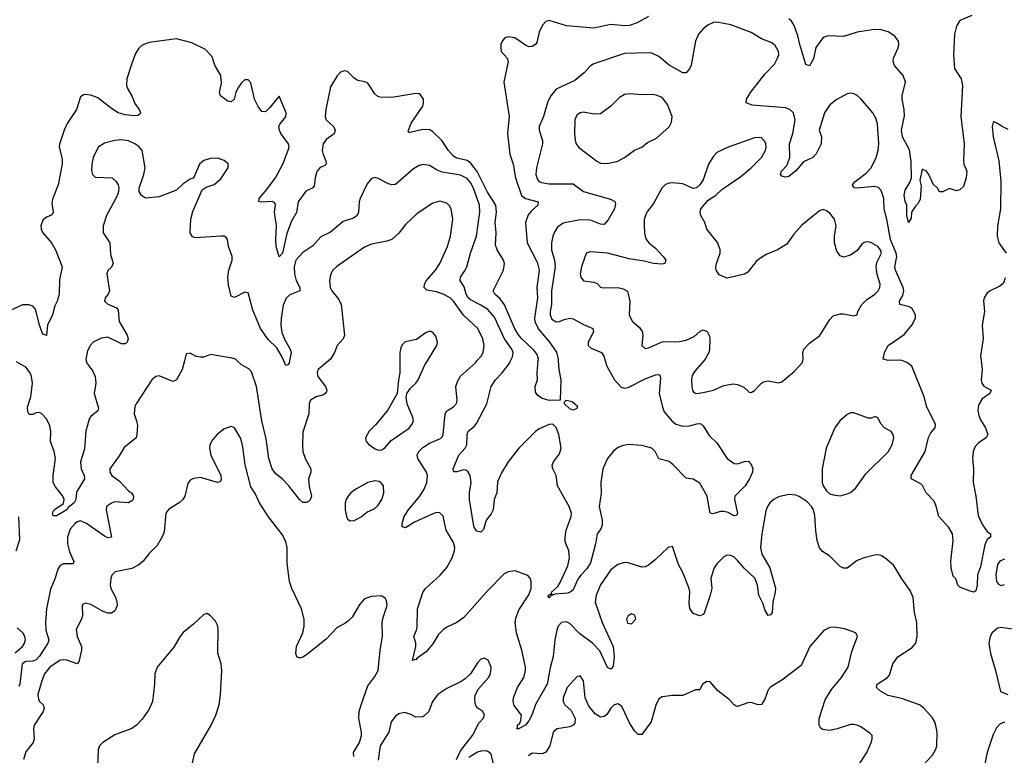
# Model space of a CAD drawing. Header units: inches. Extents: x 1771504 to 1971212, y 471788 to 643615.
# Tile 381 of 587: x 1871934 to 1877689, y 587694 to 591995. Entities that reach past the tile are written whole.
import ezdxf

# ---------------------------------------------------------------- set-up
doc = ezdxf.new("R2010")
doc.units = ezdxf.units.IN
doc.header["$MEASUREMENT"] = 0
doc.layers.add('B8578', color=7, linetype='Continuous')
doc.layers.add('B8579', color=7, linetype='Continuous')

msp = doc.modelspace()

# ---------------------------------------------------------------- linework, layer by layer
at = {"layer": 'B8578', "color": 5}
for points, elevation in [([(1872323.2, 590000), (1872326.8, 589986.8), (1872361.3, 589941.3), (1872376.1, 589910), (1872379.8, 589870), (1872370.2, 589810), (1872395, 589725), (1872390.8, 589709.2), (1872350, 589674.8), (1872340.2, 589659.8), (1872321.5, 589590), (1872313.5, 589486.5), (1872290.2, 589409.8), (1872292.5, 589370), (1872310.2, 589330), (1872313.7, 589310), (1872266.1, 589233.9), (1872261.8, 589190), (1872252.9, 589170), (1872216.8, 589143.2), (1872210, 589129.1), (1872150, 589094), (1872130, 589095.3), (1872126.6, 589110), (1872135.1, 589130), (1872190, 589167.3), (1872193.3, 589190), (1872186, 589210), (1872143.8, 589263.8), (1872129.8, 589289.8), (1872129.8, 589330), (1872143.6, 589430), (1872135.8, 589470), (1872114.4, 589530), (1872116.4, 589590), (1872110, 589620.7), (1872090, 589661.6), (1872063.7, 589690), (1872050, 589698), (1872030, 589696.3), (1872010, 589687.6), (1871990, 589687), (1871982.2, 589702.3), (1871979.7, 589730), (1871999.1, 589790), (1872008.9, 589870), (1872002.8, 589910), (1871994.6, 589930), (1871970, 589963.1), (1871915.9, 589995.9)], 340), ([(1872897.1, 590000), (1872883.7, 589950), (1872850, 589889.2), (1872830, 589879.5), (1872750, 589912.6), (1872730, 589909.6), (1872706.4, 589890), (1872614, 589750), (1872607.1, 589732.9), (1872602.4, 589690), (1872617.1, 589650), (1872622, 589622), (1872619.5, 589570), (1872614, 589550), (1872545, 589495), (1872515.3, 589444.7), (1872460.8, 589370), (1872460.3, 589350), (1872471.8, 589330), (1872516.8, 589296.8), (1872570, 589241.5), (1872586.7, 589230), (1872600.3, 589210), (1872596.5, 589190), (1872590, 589181.6), (1872570, 589171.3), (1872490, 589177.4), (1872470, 589169.6), (1872442, 589150), (1872440.3, 589130), (1872470, 588969.5), (1872450, 588965.3), (1872430, 588974.8), (1872324, 589050), (1872290, 589064.8), (1872270, 589059.3), (1872257.4, 589050), (1872230, 589016.9), (1872214.5, 588970), (1872214.4, 588930), (1872224.8, 588884.8), (1872250, 588828), (1872246, 588814), (1872190, 588813.8), (1872170, 588804.2), (1872156.5, 588783.5), (1872140.5, 588730), (1872113.8, 588666.2), (1872091, 588551), (1872084.6, 588475.4), (1872087.1, 588427.1), (1872105.4, 588370), (1872099.3, 588350), (1872050, 588274.4), (1872030, 588252.4), (1872010, 588244.4), (1871970, 588243.1), (1871947.9, 588230), (1871935.6, 588110), (1871930, 588096)], 360), ([(1873739.5, 590000), (1873679.6, 589950), (1873672.6, 589930), (1873676.1, 589910), (1873721.2, 589850), (1873729, 589830), (1873726.3, 589813.7), (1873710, 589801.5), (1873667.3, 589790), (1873634.9, 589770), (1873627, 589750), (1873623.6, 589690), (1873590, 589584), (1873586.3, 589506.3), (1873590.1, 589470.1), (1873605, 589425), (1873635.8, 589370), (1873635.2, 589350), (1873622.3, 589310), (1873626.6, 589266.6), (1873639.3, 589210), (1873632.7, 589187.3), (1873621.4, 589178.6), (1873610, 589173.2), (1873590, 589172.7), (1873570, 589189.3), (1873507, 589270), (1873469.7, 589309.7), (1873430, 589342), (1873409.7, 589370), (1873390, 589429), (1873374.4, 589545.6), (1873349.9, 589650), (1873317.7, 589850), (1873290, 589937.2), (1873274.3, 589954.3), (1873230, 589976.9), (1873206, 590000)], 360), ([(1873512.1, 590000), (1873510, 589988), (1873502, 589978), (1873490, 589973.2), (1873477.9, 590000)], 340), ([(1874156.7, 590000), (1874157.1, 589930), (1874148.5, 589890), (1874140.7, 589810), (1874083.8, 589710), (1874014.1, 589625.9), (1873976.3, 589590), (1873956.3, 589550), (1873958.8, 589530), (1873973.2, 589513.2), (1874008.3, 589488.3), (1874030, 589478.8), (1874050, 589480.7), (1874070, 589494), (1874105.7, 589534.3), (1874210, 589607.6), (1874230, 589634.8), (1874235.1, 589650), (1874232.4, 589670), (1874199.7, 589750), (1874193.8, 589786.2), (1874196.2, 589810), (1874218.3, 589841.7), (1874250, 589870.6), (1874263.6, 589890), (1874302.8, 589977.2), (1874317, 590000)], 380), ([(1877227.6, 587650), (1877270, 587695.3), (1877289.8, 587730), (1877295.8, 587750), (1877297.7, 587830), (1877290, 587868.7), (1877284.2, 587890), (1877270, 587914), (1877218.7, 587970), (1877194, 587990), (1877087.6, 588027.6), (1877010, 588045.1), (1876965.1, 588070), (1876942.9, 588090), (1876947, 588110), (1877007.3, 588150), (1877017.6, 588162.4), (1877037.6, 588230), (1877067.8, 588270), (1877150, 588324), (1877172.2, 588350), (1877181, 588390), (1877177.7, 588470), (1877165.4, 588530), (1877156.4, 588616.4), (1877138.8, 588658.8), (1877090, 588726.6), (1877043.5, 588803.5), (1877001.3, 588841.3), (1876970, 588862), (1876950, 588867), (1876930, 588864.5), (1876870.5, 588849.5), (1876830, 588832.7), (1876770.5, 588789.5), (1876750, 588789.3), (1876730, 588799), (1876670, 588859), (1876626, 588886), (1876610, 588908), (1876596, 588950), (1876587.3, 589007.3), (1876582.7, 589097.3), (1876575.1, 589130), (1876562.6, 589150), (1876536.5, 589176.5), (1876490, 589207.3), (1876470, 589215.1), (1876430, 589219.3), (1876370, 589205.7), (1876341.6, 589190), (1876319.5, 589170), (1876305.3, 589150), (1876295.8, 589124.2), (1876271.4, 588990), (1876264.8, 588910), (1876273, 588870), (1876319.2, 588790), (1876351.2, 588671.2), (1876351, 588649), (1876336.9, 588590), (1876331.6, 588528.5), (1876323.5, 588516.5), (1876310, 588512.7), (1876290, 588544.5), (1876279.3, 588579.3), (1876255.5, 588630), (1876247.5, 588690), (1876231.6, 588730), (1876168.8, 588788.8), (1876130, 588834), (1876110, 588852), (1876090, 588862.3), (1876070, 588864.1), (1876050, 588854.8), (1876010, 588814.6), (1875993.2, 588790), (1875974.6, 588730), (1875980.2, 588670), (1875971, 588630), (1875935, 588525), (1875930, 588517), (1875910, 588509.7), (1875870, 588524.5), (1875852.1, 588552.1), (1875846.8, 588586.8), (1875851.6, 588650), (1875847.9, 588670), (1875810, 588762.7), (1875785.6, 588810), (1875750, 588914.5), (1875724.9, 588910), (1875650, 588839.3), (1875610, 588806), (1875590, 588796), (1875570, 588794.5), (1875490, 588819.1), (1875470, 588821), (1875430, 588809.8), (1875390, 588779.1), (1875330, 588690.9), (1875303.9, 588630), (1875297.8, 588590), (1875339, 588470), (1875402.2, 588330), (1875409.4, 588270.6), (1875403.1, 588216.9), (1875396.7, 588203.3), (1875390, 588198.4), (1875370, 588208.2), (1875324.6, 588304.6), (1875282.2, 588350), (1875205.9, 588405.9), (1875150, 588465), (1875130, 588474.6), (1875101.3, 588470), (1875082.6, 588450), (1875073.7, 588426.3), (1875062.5, 588370), (1875052.2, 588272.2), (1875034.3, 588205.7), (1875018.1, 588110), (1874948.6, 587991.4), (1874927.2, 587930), (1874910, 587895.6), (1874890, 587871.3), (1874850, 587848.7), (1874838, 587850), (1874844.7, 587855.3), (1874844.2, 587870), (1874857.1, 587882.9), (1874862.8, 587897.2), (1874866.5, 587930), (1874825.2, 587985.2), (1874818.6, 588010), (1874821.5, 588030), (1874843.7, 588090), (1874880.9, 588150), (1874891, 588190), (1874890.4, 588210), (1874868.6, 588310), (1874837.7, 588410), (1874830.4, 588470), (1874837.1, 588502.9), (1874853.4, 588546.6), (1874910, 588632.2), (1874924.2, 588670), (1874924.7, 588710), (1874917, 588730), (1874905.1, 588745.1), (1874830, 588772.3), (1874790, 588767), (1874765.1, 588754.9), (1874670, 588658), (1874530, 588501.1), (1874490, 588471.5), (1874430, 588442.9), (1874410, 588427.8), (1874380.9, 588399.1), (1874350, 588345.4), (1874310, 588298.5), (1874257.3, 588262.7), (1874250, 588253.2), (1874244.7, 588255.3), (1874229.7, 588249.7), (1874249.7, 588330), (1874249.7, 588350), (1874237.6, 588390), (1874254.2, 588425.8), (1874257, 588443), (1874260.3, 588550), (1874290, 588645.5), (1874306.6, 588670), (1874391.9, 588748.1), (1874430, 588792), (1874462.8, 588850), (1874476.3, 588890), (1874477.7, 588910), (1874470, 588938), (1874426.6, 589010), (1874410, 589092.3), (1874390, 589113), (1874370, 589113.3), (1874350, 589106.4), (1874242, 589058), (1874190, 589025.4), (1874169.8, 589029.8), (1874168.8, 589050), (1874180.7, 589090), (1874207.3, 589130), (1874273.7, 589210), (1874297.6, 589250), (1874314, 589290), (1874317.3, 589330), (1874312.1, 589350), (1874260.8, 589430), (1874258.4, 589450), (1874267.9, 589470), (1874290, 589494.2), (1874330, 589519.4), (1874393.3, 589546.7), (1874403.1, 589556.9), (1874409.8, 589570.2), (1874420.3, 589690), (1874431.4, 589708.6), (1874469, 589731), (1874487.7, 589752.3), (1874491.8, 589770), (1874484.2, 589850), (1874495.9, 589884.1), (1874510, 589910.3), (1874597.7, 589990), (1874606.7, 590000)], 360), ([(1875356.4, 590000), (1875365.2, 589970), (1875410.2, 589890), (1875450, 589847.2), (1875470, 589840.7), (1875490, 589844.7), (1875590, 589895.8), (1875650, 589918.5), (1875670, 589921.6), (1875676.3, 589916.3), (1875679.1, 589899.1), (1875672.6, 589810), (1875691.1, 589730), (1875702, 589702), (1875745.2, 589650), (1875770.1, 589630.1), (1875810, 589619.8), (1875850, 589621.6), (1875893, 589633), (1875910, 589634.4), (1875919.3, 589630), (1875930, 589620.4), (1875964.2, 589564.2), (1876010, 589522), (1876070, 589428.9), (1876110, 589400.7), (1876130, 589399.3), (1876170, 589413.2), (1876193.6, 589413.6), (1876212.7, 589390), (1876219.3, 589370), (1876218, 589350), (1876200.7, 589310), (1876174.2, 589270), (1876115, 589210), (1876111.8, 589190), (1876130.1, 589110), (1876124, 589096), (1876110, 589094.7), (1876074.8, 589114.8), (1876050, 589120.6), (1876030, 589120.3), (1875985.4, 589105.4), (1875969.7, 589109.7), (1875952.2, 589210), (1875910, 589286), (1875870, 589309.5), (1875830, 589315.1), (1875753.5, 589393.5), (1875730, 589411.9), (1875670, 589428.5), (1875648, 589470), (1875629.9, 589489.9), (1875570, 589505.6), (1875490, 589510.9), (1875455.2, 589504.8), (1875427.7, 589492.3), (1875402.9, 589470), (1875370.6, 589430), (1875342.9, 589370), (1875330.6, 589290), (1875333, 589227), (1875322.2, 589150), (1875339.4, 589070), (1875339.8, 589040.2), (1875330, 589014), (1875310, 588989.3), (1875299.3, 588930), (1875270, 588820.5), (1875250, 588784.6), (1875215.3, 588750), (1875196.3, 588723.7), (1875170, 588662.9), (1875152.3, 588647.7), (1875137.5, 588642.5), (1875063, 588637), (1875034.9, 588625.1), (1875030, 588615.3), (1875023.7, 588623.7), (1875024.5, 588630), (1875038, 588638), (1875047.3, 588632.7), (1875042, 588642), (1875045.1, 588650), (1875078.9, 588681.1), (1875094.3, 588705.7), (1875138.4, 588801.6), (1875148.7, 588850), (1875143.1, 588890), (1875123.4, 588943.4), (1875122, 588970), (1875127.8, 589010), (1875156.9, 589090), (1875159, 589110), (1875145.1, 589150), (1875076.8, 589270), (1875069.8, 589330), (1875050.9, 589370), (1875047.4, 589390), (1875055, 589410), (1875090, 589456.4), (1875098.5, 589490), (1875086.2, 589570), (1875070, 589612), (1875050, 589629.6), (1875030, 589628), (1874970, 589603.5), (1874950, 589588.6), (1874851.3, 589490), (1874790.2, 589410), (1874750, 589346), (1874727.3, 589292.7), (1874723.2, 589230), (1874707.1, 589190), (1874701.1, 589130), (1874690, 589107), (1874661.6, 589070), (1874644.7, 589015.3), (1874630, 588999.5), (1874605.6, 589005.6), (1874590, 589029.3), (1874585.8, 589045.8), (1874562.9, 589190), (1874563.9, 589230), (1874573, 589290), (1874566.9, 589330), (1874553.8, 589353.8), (1874541, 589361), (1874530, 589364.1), (1874490, 589351.3), (1874472.3, 589352.3), (1874470, 589358), (1874468.6, 589370), (1874500.7, 589450), (1874537.4, 589490), (1874547.7, 589510), (1874549.9, 589570), (1874555, 589590), (1874590, 589616.5), (1874604.7, 589635.3), (1874664.4, 589750), (1874690.9, 589850), (1874715.3, 589890), (1874754.4, 589930), (1874799.4, 589990), (1874803.8, 590000)], 340), ([(1875082, 590000), (1875084.9, 589950), (1875098, 589890), (1875094, 589770), (1875029.1, 589769.1), (1874983.3, 589783.3), (1874960.1, 589800.1), (1874950, 589818), (1874948, 589850), (1874961.6, 589890), (1874958, 589930), (1874965.2, 590000)], 320), ([(1875932.3, 590000), (1875880.1, 589939.9), (1875865.8, 589914.2), (1875860.8, 589890), (1875862, 589850), (1875866.6, 589826.6), (1875875.1, 589815.1), (1875890.3, 589810.3), (1875930, 589815.4), (1875989.9, 589830.1), (1876050, 589857.1), (1876105.5, 589865.5), (1876130, 589861.6), (1876167.5, 589847.5), (1876198, 589818), (1876210, 589816), (1876230, 589827.3), (1876269.5, 589870.5), (1876282, 589878), (1876310, 589883), (1876370, 589872.9), (1876390, 589879), (1876461.7, 589938.3), (1876508.5, 589990), (1876511.1, 590000)], 360), ([(1877553.8, 590000), (1877559.8, 589950), (1877554, 589890), (1877557.6, 589870), (1877570, 589851.8), (1877613.4, 589830), (1877604, 589810), (1877560.4, 589779.6), (1877538.9, 589741), (1877535.3, 589710), (1877540.8, 589680.8), (1877550, 589656.4), (1877579.5, 589610), (1877592.2, 589570), (1877583, 589550), (1877538.1, 589521.9), (1877519.8, 589500.2), (1877507.1, 589470), (1877503.8, 589430), (1877510.2, 589370.2), (1877507.5, 589290), (1877523.1, 589210), (1877537.5, 589097.5), (1877562.1, 589042.1), (1877590, 589003.7), (1877608.2, 588990), (1877608, 588970), (1877590, 588956.9), (1877575.3, 588924.7), (1877550, 588797), (1877532.9, 588750), (1877531.4, 588688.6), (1877523.6, 588656.4), (1877511.3, 588648.7), (1877490, 588653.2), (1877430, 588678), (1877418, 588690), (1877405.6, 588725.6), (1877390, 588742), (1877378.7, 588790), (1877376.3, 588830), (1877389.8, 588950), (1877386.3, 588990), (1877365.8, 589025.8), (1877307.2, 589090), (1877291.7, 589151.7), (1877279.9, 589179.9), (1877233.2, 589230), (1877211.1, 589271.1), (1877201.1, 589281), (1877145.1, 589310), (1877145.3, 589330), (1877150, 589339.3), (1877227.2, 589470), (1877246.6, 589553.4), (1877260, 589580), (1877284.7, 589610), (1877288, 589630), (1877237.2, 589730), (1877220.8, 589790), (1877148.3, 589970), (1877123.6, 589990), (1877096.4, 590000)], 340), ([(1873886.8, 587686.8), (1873884.5, 587710), (1873919.8, 587770), (1873931.1, 587810), (1873932.8, 587830), (1873917.2, 587910), (1873919.3, 587950), (1873929.8, 587989.8), (1873970, 588101.6), (1874010, 588154.9), (1874029.8, 588190.2), (1874040.6, 588310), (1874055.3, 588390), (1874053.8, 588470), (1874059.3, 588500.7), (1874083, 588570), (1874078, 588598), (1874070, 588612.7), (1874047.3, 588627.3), (1873990, 588623.6), (1873950.3, 588609.7), (1873922, 588578), (1873878.4, 588501.6), (1873857.5, 588482.5), (1873834.9, 588465.1), (1873790, 588441.2), (1873726.5, 588373.5), (1873610, 588281.3), (1873590, 588267.8), (1873570, 588262.9), (1873554, 588270), (1873547.3, 588290), (1873551.5, 588330), (1873589.8, 588410), (1873597.7, 588450), (1873597.4, 588490), (1873582, 588550), (1873525.1, 588670), (1873511.2, 588710), (1873497.8, 588817.8), (1873497.2, 588910), (1873490, 588942), (1873470, 588984.4), (1873389.4, 589089.4), (1873335.5, 589170), (1873310, 589225.6), (1873285, 589265), (1873252.5, 589392.5), (1873238.9, 589498.9), (1873227, 589547), (1873190, 589609.6), (1873170, 589617.4), (1873130, 589603.6), (1873088.7, 589570), (1873060.2, 589539.8), (1873044.9, 589510), (1873042.8, 589490), (1873051.5, 589450), (1873110.4, 589330), (1873112.5, 589307.5), (1873106.8, 589293.2), (1873090, 589289.5), (1872990, 589318.4), (1872950, 589312.3), (1872930, 589302.7), (1872916.4, 589283.6), (1872899.1, 589210), (1872888, 589190), (1872865.5, 589170), (1872806, 589134), (1872789.1, 589110.9), (1872778.6, 589001.4), (1872767.8, 588972.3), (1872738.2, 588921.8), (1872690, 588873.6), (1872655.3, 588830), (1872630, 588807.8), (1872590, 588786.8), (1872492.9, 588767.1), (1872472.7, 588747.3), (1872466, 588730), (1872463.2, 588690), (1872467.3, 588670), (1872495.8, 588615.8), (1872502.5, 588590), (1872503.8, 588570), (1872490, 588538.5), (1872470, 588525), (1872450, 588524.7), (1872417.6, 588537.6), (1872350, 588575.6), (1872316.8, 588583.2), (1872303.1, 588576.9), (1872299.1, 588570), (1872300.3, 588510), (1872295.3, 588490), (1872264.6, 588430), (1872269.2, 588390), (1872295.5, 588330), (1872295.6, 588310), (1872279.8, 588240.2), (1872270, 588229.8), (1872210, 588249.9), (1872190, 588253.4), (1872170, 588249.9), (1872110, 588209.1), (1872079.3, 588170), (1872062.6, 588130), (1872039.8, 588050), (1872043.1, 588023.1), (1872049.5, 588010), (1872071, 587990), (1872078, 587970), (1872071.4, 587950), (1872019.3, 587870), (1872014, 587850), (1872019.3, 587790), (1872012.9, 587770), (1871970, 587714), (1871955.4, 587670)], 380), ([(1871913.7, 588890), (1871935.3, 588955.3), (1871928.9, 589088.9)], 360), ([(1877690, 588841.8), (1877664, 588830), (1877650, 588809.5), (1877639.8, 588750), (1877644.1, 588710), (1877655.2, 588695.2), (1877670, 588688.1), (1877690, 588692.7)], 360), ([(1872943.5, 587650), (1872956.4, 587703.6), (1873052.5, 587870), (1873079.8, 587930), (1873099.8, 587990), (1873108.5, 588048.5), (1873116.1, 588190), (1873112.1, 588230), (1873092.5, 588292.5), (1873094.2, 588434.2), (1873090, 588455.3), (1873078, 588478), (1873050, 588509), (1873030, 588524), (1873010, 588518), (1872950, 588460.9), (1872890, 588413.3), (1872870, 588387.6), (1872834.2, 588325.8), (1872737.2, 588210), (1872724.2, 588170), (1872722.4, 588110), (1872710.2, 588010), (1872690, 587963.6), (1872650, 587905.4), (1872616.9, 587870), (1872590, 587850.9), (1872490, 587814.2), (1872419.5, 587770), (1872400.9, 587750), (1872393.1, 587726.9), (1872388.2, 587630)], 420), ([(1871907.1, 588292.9), (1871950.3, 588329.7), (1871963, 588350), (1871968.4, 588370), (1871964.7, 588390), (1871952, 588410), (1871919.5, 588439.5)], 360), ([(1876834, 587630), (1876885.7, 587710), (1876912.5, 587772.5), (1876918, 587790), (1876917.2, 587810), (1876903.6, 587823.6), (1876850, 587860.5), (1876830, 587871.2), (1876810, 587875.4), (1876790, 587875.1), (1876711.6, 587848.4), (1876670, 587840.3), (1876625.9, 587845.9), (1876614.6, 587854.6), (1876607.1, 587870), (1876607, 587910), (1876641.8, 588018.2), (1876679.8, 588080.2), (1876738.5, 588150), (1876777.4, 588210), (1876798.9, 588301.1), (1876832, 588390), (1876821.2, 588410), (1876754.6, 588434.6), (1876695.9, 588444.1), (1876670, 588442.7), (1876635, 588425), (1876552.9, 588330), (1876501.1, 588218.9), (1876390, 588133), (1876324.2, 588095.8), (1876310, 588078), (1876290, 588023.7), (1876270, 587991.6), (1876250, 587989.7), (1876210, 588003.5), (1876190, 588001.1), (1876130, 587979.5), (1876122.4, 587982.4), (1876110, 587989.3), (1876081.3, 588021.3), (1876012.9, 588072.9), (1875970, 588123.7), (1875950, 588126), (1875924.7, 588110), (1875910, 588078), (1875883.6, 588076.4), (1875810, 588045.1), (1875750, 588045.1), (1875690, 588037.2), (1875670, 588025.2), (1875651.6, 587988.4), (1875626, 587890), (1875570, 587816.2), (1875550, 587815.6), (1875530, 587835.6), (1875500.6, 587880.6), (1875455.7, 587975.7), (1875450, 587984.7), (1875430, 587995.4), (1875408.4, 587990), (1875389.3, 587970.7), (1875367, 587933), (1875350, 587920.5), (1875330, 587918.3), (1875297.1, 587937.1), (1875261.8, 587981.8), (1875239.7, 588030), (1875229.6, 588129.6), (1875210, 588159), (1875190, 588153.2), (1875134, 588090), (1875110.4, 588030), (1875110.4, 588010), (1875120.5, 587990), (1875156.7, 587956.7), (1875172, 587930), (1875180.3, 587910), (1875178.5, 587881.5), (1875170.2, 587869.8), (1875150, 587861), (1875076.3, 587850), (1875052, 587830), (1875033.5, 587750), (1875010, 587712.3), (1874990, 587702.4), (1874930, 587707.1), (1874908.8, 587691.2)], 380), ([(1877790, 588424.7), (1877670, 588441.6), (1877650, 588438), (1877618.2, 588410), (1877606.6, 588390), (1877599.3, 588350), (1877608.1, 588290), (1877638.3, 588190), (1877667.5, 588067.5), (1877710, 588049.2)], 360), ([(1874488.3, 587670), (1874510, 587719.7), (1874580.2, 587810), (1874618, 587882), (1874642.4, 587910), (1874651.5, 587930), (1874640.9, 587950), (1874612.7, 587970), (1874602.6, 587982.6), (1874596.6, 587996.6), (1874594.3, 588030), (1874598.3, 588050), (1874616.5, 588083.5), (1874674.7, 588150), (1874685.6, 588170), (1874689.5, 588210), (1874671.5, 588251.5), (1874650, 588262.7), (1874630, 588256), (1874610, 588236), (1874569.2, 588170.8), (1874538.6, 588141.4), (1874514.6, 588125.4), (1874430, 588086), (1874378.7, 588050), (1874347.9, 588010), (1874326, 587950), (1874297, 587923), (1874290, 587919.1), (1874250, 587917.6), (1874215.8, 587935.8), (1874184.1, 587944.1), (1874150, 587937.3), (1874130, 587922.9), (1874105.9, 587890), (1874091.6, 587830), (1874040.6, 587750), (1874030, 587666.6)], 380), ([(1877690, 587888.7), (1877663.4, 587876.6), (1877644.2, 587855.8), (1877624.7, 587815.3), (1877589.7, 587710.3), (1877563, 587590)], 360), ([(1874716.4, 587590), (1874690, 587700.5), (1874675.2, 587715.2), (1874659.9, 587719.9), (1874630, 587718.7), (1874610, 587712), (1874558.6, 587681.4)], 380)]:
    msp.add_lwpolyline(points, dxfattribs=dict(at, elevation=elevation))
for points, elevation in [([(1875170, 589713.2), (1875150, 589720.5), (1875118, 589750), (1875118, 589762), (1875129, 589771), (1875163.5, 589763.5), (1875195.3, 589735.3), (1875190, 589722)], 320), ([(1876810, 589697.4), (1876790, 589696.3), (1876770, 589687.8), (1876728.4, 589650), (1876699.3, 589610), (1876647.3, 589490), (1876625.3, 589370), (1876625.3, 589290), (1876630.3, 589270), (1876650, 589240.3), (1876670, 589224), (1876690, 589216.5), (1876730, 589211.6), (1876770, 589222.3), (1876790, 589231.8), (1876821.8, 589258.2), (1876879.5, 589340.5), (1877011.4, 589468.6), (1877034, 589510), (1877043, 589550), (1877040.7, 589570), (1877028, 589588), (1876989.3, 589610), (1876969.2, 589630), (1876950, 589668), (1876935.3, 589675.3), (1876914, 589666), (1876894.4, 589665.6)], 360), ([(1874010, 589299.3), (1873970, 589289.5), (1873898.8, 589250), (1873870, 589229.3), (1873853.4, 589210), (1873841.6, 589190), (1873837.1, 589170), (1873837.1, 589130), (1873843.8, 589090), (1873850, 589076), (1873865.5, 589065.5), (1873890, 589067.7), (1873930, 589088.2), (1873963.7, 589116.3), (1874010, 589138.4), (1874030, 589156.3), (1874051.2, 589190), (1874062.9, 589230), (1874061.2, 589270), (1874046.8, 589286.8), (1874034.5, 589294.5)], 380), ([(1875510, 588520.9), (1875490, 588509), (1875481.6, 588490), (1875486.7, 588466.7), (1875510, 588464), (1875536, 588490), (1875530, 588513.2)], 380)]:
    msp.add_lwpolyline(points, close=True, dxfattribs=dict(at, elevation=elevation))
at = {"layer": 'B8579', "color": 5}
for points, elevation in [([(1875610, 592013.6), (1875543.7, 591976.3), (1875498.4, 591961.6), (1875470, 591959.3), (1875390, 591967.1), (1875290, 591946), (1875130, 591959.8), (1875030, 591990.9), (1875010, 591984.7), (1874990, 591962.9), (1874970, 591922.7), (1874957.6, 591862.4), (1874950, 591849.6), (1874930, 591838), (1874910, 591837.4), (1874890, 591846.6), (1874829.2, 591890), (1874790, 591895.6), (1874770.3, 591889.7), (1874754, 591870), (1874747, 591850), (1874746.4, 591830), (1874748.9, 591808.9), (1874783, 591770), (1874788.5, 591750), (1874763.1, 591630), (1874795.2, 591430), (1874784.6, 591330), (1874798.9, 591210), (1874818.7, 591150), (1874832.3, 591070), (1874867.5, 590967.5), (1874890, 590949.1), (1874965.5, 590930), (1874962.8, 590910), (1874923.8, 590876.2), (1874906.2, 590853.8), (1874891.5, 590810), (1874901.2, 590690), (1874958.2, 590578.2), (1874970.1, 590530), (1874957.2, 590430), (1874960.6, 590370), (1874943.4, 590250), (1874944.7, 590230), (1874966.2, 590186.2), (1875030.8, 590110), (1875071.3, 590051.3), (1875081.4, 590010), (1875082, 590000)], 320), ([(1877499.9, 592020.1), (1877430.2, 591989.8), (1877410, 591957), (1877397.4, 591910), (1877393.4, 591790), (1877399, 591710), (1877437.4, 591650), (1877445.4, 591610), (1877435.5, 591430), (1877454.9, 591270), (1877450.3, 591170), (1877452.7, 591150), (1877470.2, 591110.2), (1877466.7, 591070), (1877450, 591020.9), (1877430, 591001.2), (1877410, 590995.3), (1877370, 591008), (1877330, 590988), (1877310, 590988), (1877298, 591010), (1877274.6, 591034.6), (1877248.7, 591090), (1877234, 591110), (1877210, 591122), (1877196, 591056), (1877203.5, 591023.5), (1877196.8, 590943.2), (1877183, 590917), (1877170, 590905.2), (1877146.8, 590870), (1877144.5, 590835.5), (1877130, 590809.3), (1877120.5, 590850), (1877119.1, 590910), (1877110, 590932.7), (1877103.9, 590970), (1877110, 590999.1), (1877137.1, 591042.9), (1877147.7, 591070), (1877145.4, 591165.4), (1877134.7, 591234.8), (1877095.1, 591310), (1877088.5, 591350), (1877106.9, 591433.1), (1877105, 591470), (1877092.3, 591530), (1877093, 591550), (1877111.9, 591630), (1877099.1, 591670), (1877047.7, 591727.7), (1877040.6, 591750), (1877042.6, 591770), (1877068.2, 591830), (1877072.7, 591850), (1877070.6, 591870), (1877050, 591899.8), (1877010, 591925.1), (1876970, 591936.4), (1876930, 591938), (1876830, 591922.4), (1876750, 591896.3), (1876659.9, 591900.1), (1876630, 591891.5), (1876588.2, 591831.8), (1876573.9, 591766.1), (1876550, 591726), (1876530, 591733.2), (1876493.4, 591850), (1876481.8, 591901.8), (1876460.6, 591960.6), (1876446.4, 591986.4), (1876430, 591999.7)], 320), ([(1877096.4, 590000), (1877090, 590002.3), (1877070, 590005.7), (1877010, 590002), (1876981.2, 590010), (1876988.4, 590050), (1877011, 590090), (1877104.9, 590155.1), (1877149.8, 590210), (1877170.8, 590250.8), (1877169.7, 590270), (1877148.2, 590308.2), (1877130, 590317.7), (1877078.4, 590330), (1877077.2, 590350), (1877096.4, 590383.6), (1877102.4, 590410), (1877097.6, 590430), (1877053.8, 590530), (1877049.4, 590550), (1877062.1, 590610), (1877057.9, 590630), (1877024.6, 590710), (1877003.4, 590830), (1876987.7, 590890), (1876984.5, 590950), (1876970, 590996.2), (1876953.3, 591013.3), (1876930, 591019.8), (1876829.8, 591009.8), (1876811.5, 591011.5), (1876803.1, 591023.1), (1876802, 591030), (1876818.3, 591050), (1876882.4, 591097.6), (1876911.3, 591128.7), (1876940.6, 591190), (1876952.2, 591230), (1876956.1, 591270), (1876947.3, 591387.3), (1876939.1, 591419.1), (1876921.5, 591450), (1876850, 591532.4), (1876830, 591552.6), (1876810, 591562.6), (1876790, 591565.4), (1876770, 591561.1), (1876710, 591528.9), (1876670, 591498), (1876639, 591450), (1876607.3, 591350), (1876620.3, 591310), (1876618, 591270), (1876590, 591212), (1876570, 591189.7), (1876516.3, 591163.7), (1876470, 591111.5), (1876430, 591078), (1876410, 591075.6), (1876390, 591080.9), (1876382, 591090), (1876388, 591110), (1876417.5, 591142.5), (1876436, 591190), (1876434.7, 591270), (1876454, 591330), (1876467.1, 591410), (1876457.4, 591450), (1876435.8, 591470), (1876410, 591479.8), (1876215.8, 591495.8), (1876180.9, 591510), (1876182.4, 591530), (1876206.6, 591570), (1876290, 591676.9), (1876345.4, 591734.6), (1876364.5, 591770), (1876370.7, 591790), (1876369.8, 591810), (1876350, 591843.5), (1876330, 591860.3), (1876270, 591884.1), (1876210, 591920.5), (1876090, 591966.1), (1876010, 591980.7), (1875990, 591978.8), (1875957.3, 591962.7), (1875930, 591941.5), (1875902.2, 591910), (1875885.2, 591870), (1875858.2, 591730), (1875850, 591707.6), (1875830, 591684.7), (1875810, 591684.8), (1875730, 591729), (1875670, 591779.8), (1875630, 591798.7), (1875610, 591802), (1875470, 591798.5), (1875290, 591737.4), (1875270, 591724.7), (1875234.4, 591685.6), (1875179.4, 591640.6), (1875070.1, 591589.9), (1875039.6, 591550), (1875022, 591518), (1874995, 591430), (1874970.2, 591370), (1874970.2, 591350), (1874989.2, 591290), (1874989.2, 591270), (1874955.8, 591130), (1874952, 591090), (1874961.6, 591061.6), (1874970.2, 591050.2), (1874983.9, 591043.9), (1875030, 591035.9), (1875170, 591036.5), (1875228.8, 590990), (1875387, 590947), (1875412.3, 590932.3), (1875416.4, 590916.4), (1875410.3, 590890), (1875374.7, 590825.3), (1875350, 590798.4), (1875330, 590799.7), (1875270, 590822.5), (1875210, 590824.5), (1875110, 590806), (1875077.9, 590782.1), (1875062.1, 590757.9), (1875050.1, 590730), (1875041.8, 590690), (1875043.4, 590650), (1875059.9, 590590), (1875064.1, 590550), (1875043.4, 590410), (1875041.7, 590330), (1875035.5, 590290), (1875035.2, 590270), (1875045, 590245), (1875070, 590228.4), (1875090, 590230.2), (1875117, 590243), (1875149, 590251), (1875170, 590247.2), (1875230, 590212.4), (1875284.6, 590190), (1875287.2, 590170), (1875256.5, 590110), (1875256.4, 590090), (1875274, 590074), (1875334, 590050), (1875348.2, 590028.2), (1875356.4, 590000)], 340), ([(1874965.2, 590000), (1874966.2, 590010), (1874958.7, 590038.7), (1874941.5, 590061.5), (1874870, 590129.3), (1874850, 590153.7), (1874828.6, 590188.6), (1874767.5, 590327.5), (1874743, 590363), (1874711.3, 590390), (1874702, 590410), (1874761.6, 590530), (1874767.9, 590570), (1874763, 590590), (1874725.4, 590650), (1874716.2, 590676.2), (1874719, 590750), (1874713.8, 590810), (1874720.9, 590870), (1874716.8, 590910), (1874667.9, 590987.9), (1874607.5, 591107.5), (1874570, 591158.1), (1874550, 591171.7), (1874490, 591186.6), (1874470, 591197.4), (1874440.2, 591230), (1874401.2, 591290), (1874350, 591339.2), (1874331.1, 591351.1), (1874290, 591354.2), (1874215.9, 591335.9), (1874210, 591336.2), (1874204.2, 591344.2), (1874221.7, 591390), (1874289.7, 591490), (1874295, 591510), (1874294, 591530), (1874276.9, 591556.9), (1874270, 591562), (1874250, 591563.6), (1874110, 591539.7), (1874041.7, 591541.7), (1874026.9, 591546.9), (1874010, 591560.9), (1873970, 591624), (1873952.5, 591632.5), (1873910, 591640.7), (1873890, 591654), (1873850, 591693.3), (1873830, 591696.9), (1873810, 591687.8), (1873790, 591666.6), (1873750, 591602.9), (1873722.9, 591470), (1873720.2, 591430), (1873725.6, 591410), (1873769.2, 591370), (1873778.2, 591350), (1873772.6, 591327.4), (1873725.9, 591294.1), (1873708.3, 591270), (1873702.9, 591230), (1873707.3, 591207.3), (1873723.5, 591170), (1873725.3, 591150), (1873718, 591142), (1873690, 591131.4), (1873671.5, 591108.5), (1873661, 591070), (1873656.1, 591023.9), (1873646.8, 591013.2), (1873606.9, 590993.1), (1873562.3, 590930), (1873552, 590868), (1873522, 590818), (1873494.8, 590745.2), (1873470.1, 590630), (1873450, 590609.6), (1873434, 590670), (1873430.8, 590710), (1873434.7, 590790), (1873423.1, 590870), (1873428.8, 590910), (1873424.9, 590924.9), (1873410, 590932.4), (1873347.9, 590928), (1873332.9, 590932.9), (1873333.6, 590950), (1873369.8, 590990), (1873429.8, 591070.2), (1873472.9, 591150), (1873508.9, 591248.9), (1873505.7, 591270), (1873461, 591330), (1873452.2, 591350), (1873449.7, 591370), (1873454.9, 591385.1), (1873490, 591428.2), (1873491.5, 591450), (1873450, 591548), (1873397.1, 591482.9), (1873370, 591457), (1873350, 591459.5), (1873328.1, 591488.1), (1873306.9, 591530), (1873285.4, 591625.4), (1873270, 591644.5), (1873250, 591643.6), (1873230, 591625.6), (1873210, 591595.6), (1873197.6, 591570), (1873188.2, 591530), (1873170, 591515.1), (1873150, 591519.8), (1873108, 591550), (1873101.8, 591570), (1873113.2, 591626.8), (1873109.4, 591669.4), (1873075, 591730), (1873058.4, 591778.4), (1873020.1, 591820.1), (1872939.8, 591859.8), (1872850, 591883.9), (1872690, 591862.9), (1872650, 591847.3), (1872630, 591829.3), (1872610, 591793.2), (1872586.7, 591733.3), (1872560.3, 591650), (1872558.9, 591610), (1872566, 591590), (1872590.2, 591550.2), (1872606.2, 591506.2), (1872631.7, 591470), (1872640.4, 591450), (1872636.5, 591443.5), (1872624.2, 591435.8), (1872606.4, 591433.6), (1872550, 591439.5), (1872510, 591449.9), (1872470, 591475.3), (1872390, 591537.7), (1872350, 591554.4), (1872310, 591558.3), (1872290, 591543.7), (1872266, 591470), (1872211.8, 591388.2), (1872194, 591350), (1872167.5, 591267.5), (1872165.3, 591250), (1872181.4, 591181.4), (1872182.2, 591150), (1872159.2, 591030), (1872125.5, 590945.5), (1872122.9, 590922.9), (1872129, 590870), (1872123.8, 590856.2), (1872116.3, 590850), (1872090, 590840.4), (1872070, 590822.6), (1872058.3, 590790), (1872060.2, 590770), (1872069.4, 590750), (1872120.3, 590690), (1872143.6, 590650), (1872183.1, 590550), (1872166.3, 590473.7), (1872165.3, 590390), (1872153.1, 590350), (1872138.6, 590321.5), (1872126.7, 590270), (1872097.6, 590210), (1872090, 590149.3), (1872070, 590157.2), (1872065.7, 590165.7), (1872050, 590209), (1872029.9, 590290), (1872024.3, 590304.3), (1872010, 590320.2), (1871988.3, 590328.3), (1871950, 590328), (1871870, 590291.1)], 320), ([(1877712.7, 591352.7), (1877672.1, 591372.1), (1877650, 591389.3), (1877630, 591397.2), (1877624.9, 591395.1), (1877619.1, 591370), (1877624, 591310), (1877656.5, 591170), (1877668.8, 591051.2), (1877667.6, 590890), (1877650, 590788), (1877648, 590730), (1877657.8, 590690), (1877701.1, 590630)], 340), ([(1873477.9, 590000), (1873464.4, 590030), (1873436.9, 590076.9), (1873386.5, 590126.5), (1873340.8, 590190), (1873297.3, 590297.3), (1873270, 590398), (1873250, 590402.4), (1873190, 590372), (1873170, 590379.5), (1873153.9, 590446.1), (1873150.8, 590490), (1873156.4, 590530), (1873176.3, 590590), (1873175.6, 590610), (1873154.5, 590670), (1873149, 590710), (1873141.2, 590721.2), (1873130, 590729), (1873110, 590729.2), (1872959.1, 590719.1), (1872944.9, 590724.9), (1872931.1, 590750), (1872935, 590830), (1872945.3, 590874.7), (1873000.1, 590999.9), (1873024.5, 591015.5), (1873070, 591032.7), (1873110, 591064.4), (1873153.6, 591130), (1873152.6, 591152.6), (1873130, 591171.8), (1873090, 591186), (1873050, 591183), (1873010, 591171.2), (1872984.9, 591150), (1872950, 591068), (1872930, 591062), (1872890, 591036), (1872850, 590998), (1872750, 590959.7), (1872670, 590952), (1872646.7, 590966.7), (1872632, 590990), (1872631.8, 591010), (1872660.5, 591090), (1872667.1, 591130), (1872649.7, 591230), (1872630, 591254), (1872606.6, 591270), (1872570, 591286.6), (1872530, 591292.1), (1872490, 591289.7), (1872430, 591274), (1872392.4, 591250), (1872363.9, 591190), (1872355.3, 591150), (1872353.4, 591113.4), (1872359.3, 591090), (1872375.6, 591075.6), (1872474.8, 591070), (1872498, 591050), (1872510.5, 591030), (1872514.2, 591014.2), (1872512.4, 590990), (1872504.9, 590970), (1872440.9, 590850), (1872422, 590790), (1872422, 590750), (1872461.6, 590690), (1872465.1, 590625.1), (1872480.7, 590570), (1872470.6, 590549.4), (1872450, 590528), (1872442.8, 590510), (1872459.5, 590410), (1872450.3, 590389.8), (1872433, 590370), (1872430.5, 590350), (1872450, 590332.7), (1872500.5, 590310), (1872510, 590297.3), (1872514.7, 590230), (1872562, 590150), (1872567.3, 590130), (1872562.8, 590110), (1872556.4, 590103.6), (1872550, 590099.3), (1872530, 590099.6), (1872450, 590139), (1872410, 590134.3), (1872364, 590110), (1872347.8, 590092.2), (1872330, 590058.7), (1872320.5, 590010), (1872323.2, 590000)], 340), ([(1876511.1, 590000), (1876513.8, 590010), (1876511.6, 590050), (1876517.4, 590070), (1876550, 590104.5), (1876610.5, 590149.5), (1876670, 590242.6), (1876690, 590263.1), (1876730, 590276), (1876750, 590276.5), (1876810, 590263.8), (1876829.4, 590270.6), (1876834, 590290), (1876856, 590330), (1876883.4, 590356.6), (1876932.6, 590390), (1876952.6, 590410), (1876962.6, 590430), (1876964, 590450), (1876945.6, 590505.6), (1876941.4, 590550), (1876944.8, 590575.2), (1876971.4, 590630), (1876966.2, 590650), (1876950, 590669.7), (1876910, 590692.6), (1876890, 590696.9), (1876870, 590691.8), (1876857.4, 590682.6), (1876830, 590646.6), (1876790, 590618), (1876750, 590606.6), (1876730, 590614), (1876710, 590642), (1876696.9, 590690), (1876696.9, 590730), (1876705.8, 590790), (1876697.1, 590830), (1876670, 590864), (1876650, 590878.7), (1876630, 590885.6), (1876610, 590878.4), (1876505.7, 590794.3), (1876458.6, 590741.4), (1876418, 590682), (1876363.8, 590650), (1876296.6, 590623.4), (1876260.1, 590599.9), (1876239.1, 590580.9), (1876190, 590518.4), (1876170, 590507.8), (1876070, 590483.7), (1876023.6, 590503.6), (1876006, 590530), (1876003.7, 590550), (1876006.6, 590570), (1876028.2, 590630), (1876027.8, 590652.2), (1876012.6, 590692.6), (1875951.5, 590770), (1875938, 590810), (1875915, 590850), (1875911.9, 590870), (1875916, 590890), (1875959, 590941), (1876002.4, 590970), (1876037.7, 591002.3), (1876150, 591077.6), (1876210, 591129.1), (1876269.6, 591190), (1876293.7, 591230), (1876298.3, 591250), (1876295.1, 591270), (1876290, 591282.7), (1876270, 591303.7), (1876250, 591307), (1876230, 591303.7), (1876074.8, 591250), (1876010, 591219.5), (1875990, 591197.2), (1875960.7, 591150), (1875930, 591059), (1875910, 591029), (1875890, 591012.7), (1875870, 591009.3), (1875810, 591035.1), (1875750, 591042), (1875730, 591039.7), (1875710, 591031), (1875686.7, 591010), (1875638.4, 590921.6), (1875600.3, 590870), (1875585.3, 590830), (1875584.3, 590795.7), (1875586.6, 590746.6), (1875594.5, 590714.5), (1875611.3, 590691.3), (1875650, 590659.3), (1875695.5, 590610), (1875710.6, 590590), (1875704.7, 590570), (1875690, 590565.1), (1875638, 590570), (1875584.4, 590584.4), (1875497, 590597), (1875370, 590630.6), (1875270, 590638.4), (1875250, 590632.7), (1875240.9, 590619.1), (1875217.3, 590550), (1875210.3, 590510), (1875213.7, 590490), (1875230, 590468.9), (1875290, 590461.7), (1875310, 590452), (1875330, 590432.4), (1875346.7, 590426.7), (1875430, 590430.2), (1875461.2, 590421.2), (1875487.2, 590407.2), (1875500.2, 590350), (1875496.5, 590270), (1875513.7, 590233.7), (1875556.2, 590196.2), (1875572.1, 590172), (1875576.9, 590150), (1875570.4, 590090), (1875590, 590072.2), (1875610, 590076.1), (1875690, 590112.7), (1875790, 590113.9), (1875830, 590121.5), (1875876.3, 590143.7), (1875910, 590171.8), (1875930, 590182), (1875951.9, 590171.9), (1875965.5, 590145.5), (1875968.3, 590128.3), (1875967.2, 590070), (1875962.2, 590050), (1875941, 590010), (1875932.3, 590000)], 360), ([(1874803.8, 590000), (1874814.9, 590025.1), (1874818, 590050), (1874811.2, 590070), (1874768.5, 590128.5), (1874710, 590256), (1874670, 590300.8), (1874630, 590326.9), (1874570, 590357.4), (1874556, 590370), (1874544, 590390), (1874532.8, 590432.8), (1874508.6, 590470), (1874509.8, 590490), (1874538.2, 590530), (1874547, 590550), (1874569.1, 590630), (1874604.7, 590730), (1874624.7, 590870), (1874622.1, 590910), (1874587, 591010), (1874570, 591044.1), (1874550, 591066.7), (1874510, 591086.4), (1874403.8, 591103.8), (1874375.1, 591115.1), (1874330, 591143.5), (1874290, 591148.5), (1874270, 591142.7), (1874236.2, 591123.8), (1874130, 591031.1), (1874110, 591029.8), (1874090, 591034.8), (1874030, 591067.3), (1874010, 591072.3), (1873990, 591066), (1873982, 591058), (1873964.9, 591035.1), (1873923.7, 590950), (1873918, 590930), (1873914, 590870), (1873906.7, 590850), (1873885.4, 590834.6), (1873824.5, 590815.5), (1873750, 590754), (1873694.4, 590725.6), (1873646.7, 590673.3), (1873590, 590633.8), (1873548.9, 590590), (1873538, 590550), (1873541.2, 590510), (1873550.1, 590470), (1873571.5, 590430), (1873572.4, 590410), (1873513.6, 590386.4), (1873492.5, 590367.6), (1873474.2, 590325.8), (1873462.2, 590250), (1873460.1, 590210), (1873465.9, 590165.9), (1873483.3, 590123.3), (1873515.8, 590070), (1873520.9, 590050), (1873512.1, 590000)], 340), ([(1874606.7, 590000), (1874631.9, 590028.1), (1874642.4, 590050), (1874649.8, 590090), (1874642, 590130), (1874611.6, 590190), (1874528.6, 590268.6), (1874469.9, 590349.9), (1874450, 590368.2), (1874410, 590389.9), (1874370, 590404.3), (1874314.3, 590414.3), (1874298, 590430), (1874300.7, 590450), (1874312.2, 590470), (1874365.4, 590530), (1874390.6, 590570), (1874435, 590670), (1874452.5, 590730), (1874465.3, 590830), (1874456.9, 590890), (1874447.4, 590907.4), (1874430, 590922.4), (1874390, 590934), (1874350, 590922.4), (1874257.8, 590862.2), (1874190, 590798), (1874150, 590747.8), (1874110, 590709.7), (1874080.3, 590699.8), (1873990, 590683.5), (1873950, 590665.3), (1873787.3, 590552.7), (1873764.6, 590530), (1873753.1, 590510), (1873745.3, 590470), (1873748.2, 590430), (1873758.6, 590410), (1873798.9, 590359), (1873813.6, 590330), (1873832.2, 590150), (1873824, 590130), (1873789, 590091), (1873774.3, 590050), (1873751.4, 590010), (1873739.5, 590000)], 360), ([(1877694.3, 590485.7), (1877684.8, 590455.2), (1877663.6, 590436.4), (1877610, 590412.9), (1877590, 590399.2), (1877571.3, 590370), (1877567.6, 590352.4), (1877574.2, 590290), (1877560.9, 590210), (1877565, 590130), (1877550.1, 590030), (1877553.8, 590000)], 340), ([(1874317, 590000), (1874373.3, 590090), (1874375.6, 590110), (1874365.8, 590145.8), (1874350, 590166), (1874333.8, 590173.8), (1874310, 590166.6), (1874253.5, 590126.5), (1874188.2, 590111.8), (1874170, 590094), (1874162.3, 590077.7), (1874156.4, 590050), (1874156.7, 590000)], 380), ([(1873206, 590000), (1873195.6, 590010), (1873176.9, 590016.9), (1873050, 590036.9), (1873010, 590023), (1872990, 590021.3), (1872966.5, 590026.5), (1872930, 590046), (1872910, 590041.2), (1872906.1, 590033.9), (1872897.1, 590000)], 360)]:
    msp.add_lwpolyline(points, dxfattribs=dict(at, elevation=elevation))
at = {"layer": 'B8579', "color": 5, "elevation": 360}
msp.add_lwpolyline([(1875498.6, 591561.4), (1875470, 591558), (1875439.3, 591540.7), (1875390, 591489.7), (1875330, 591445.6), (1875290, 591443.5), (1875230, 591454.3), (1875210, 591451.1), (1875190, 591436.2), (1875178.3, 591410), (1875176.9, 591330), (1875181.1, 591290), (1875187.2, 591270), (1875201.3, 591250), (1875307.8, 591167.8), (1875330, 591156.9), (1875370, 591154), (1875430, 591168.2), (1875470, 591189.2), (1875527.5, 591232.5), (1875570, 591249.3), (1875603.4, 591276.6), (1875657.1, 591302.8), (1875730.7, 591369.3), (1875744.1, 591395.9), (1875747.8, 591430), (1875720.3, 591500.3), (1875690, 591540.5), (1875654.2, 591554.2), (1875630, 591557.3), (1875570, 591555.5)], close=True, dxfattribs=at)

doc.saveas('drawing.dxf')
